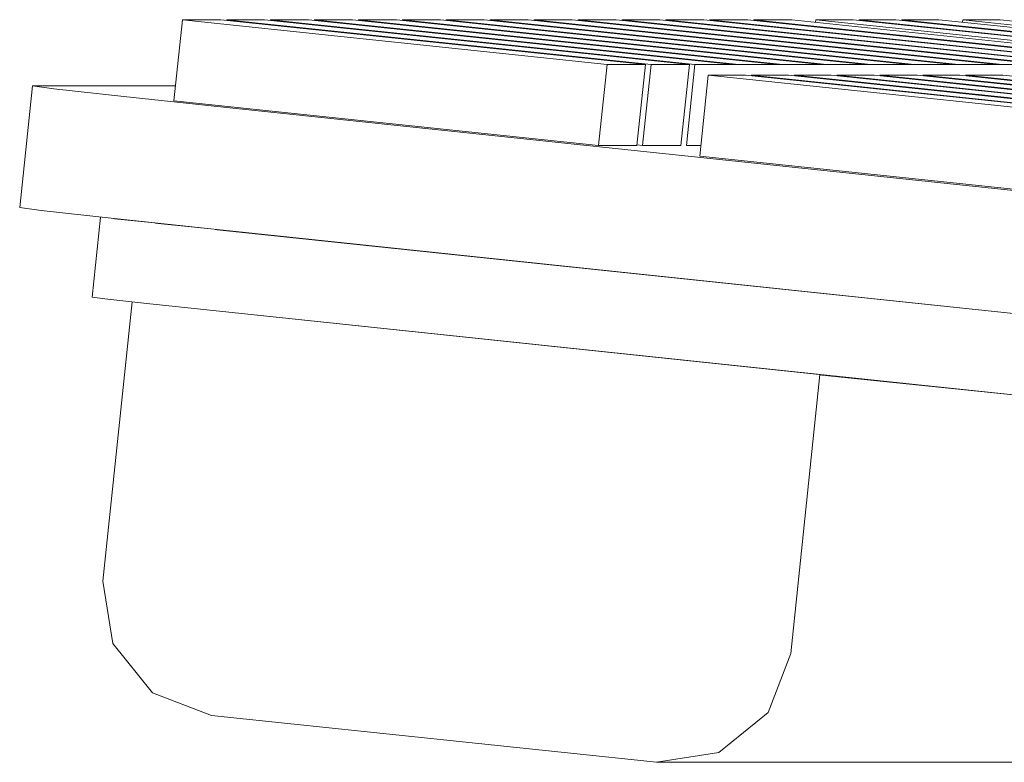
# Model space of a CAD drawing. Header units: millimetres. Extents: x -30280 to 309309, y -17460 to 4378.
# Tile 393 of 656: x 126072 to 126096, y -10686 to -10668. Entities that reach past the tile are written whole.
import ezdxf

# ---------------------------------------------------------------- set-up
doc = ezdxf.new("R2010")
doc.units = ezdxf.units.MM
doc.header["$MEASUREMENT"] = 0
doc.linetypes.add('Wipeout_Contour', pattern=[1000, 0, -1000])
doc.layers.add('P1_PLANTA PRIMERA_3_Nuevo_09_EI_Mobiliari general', color=7, linetype='Continuous')
doc.layers.add('P1_PLANTA PRIMERA_3_Nuevo_09_EI_Mobiliari general_Pluma_Nº__1', color=7, linetype='Continuous', lineweight=5)

msp = doc.modelspace()

# ---------------------------------------------------------------- linework, layer by layer
at = {"layer": 'P1_PLANTA PRIMERA_3_Nuevo_09_EI_Mobiliari general_Pluma_Nº__1', "color": 7, "linetype": 'Continuous', "lineweight": 5}
for p, q in [((126096.679, -10668.635), (126086.256, -10667.538)), ((126087.334, -10667.538), (126086.394, -10667.538)), ((126086.394, -10667.538), (126096.818, -10668.635)), ((126097.758, -10668.635), (126087.334, -10667.538)), ((126088.412, -10667.538), (126087.472, -10667.538)), ((126087.472, -10667.538), (126097.896, -10668.635)), ((126098.836, -10668.635), (126088.412, -10667.538)), ((126089.49, -10667.538), (126088.55, -10667.538)), ((126088.55, -10667.538), (126098.974, -10668.635)), ((126099.914, -10668.635), (126089.49, -10667.538)), ((126090.569, -10667.538), (126089.628, -10667.538)), ((126089.628, -10667.538), (126100.052, -10668.635)), ((126100.992, -10668.635), (126090.569, -10667.538)), ((126091.15, -10667.599), (126091.157, -10667.538)), ((126092.072, -10667.538), (126091.157, -10667.538)), ((126091.157, -10667.538), (126101.58, -10668.635)), ((126102.495, -10668.635), (126092.072, -10667.538)), ((126093.124, -10667.538), (126092.21, -10667.538)), ((126092.21, -10667.538), (126102.634, -10668.635)), ((126103.548, -10668.635), (126093.124, -10667.538)), ((126094.177, -10667.538), (126093.263, -10667.538)), ((126093.263, -10667.538), (126103.686, -10668.635)), ((126104.601, -10668.635), (126094.177, -10667.538)), ((126094.759, -10667.599), (126094.766, -10667.538)), ((126095.681, -10667.538), (126094.766, -10667.538)), ((126094.766, -10667.538), (126105.189, -10668.635)), ((126106.104, -10668.635), (126095.681, -10667.538)), ((126087.114, -10668.635), (126088.054, -10668.635)), ((126088.193, -10668.635), (126089.132, -10668.635)), ((126088.193, -10668.635), (126089.132, -10668.635)), ((126089.132, -10668.635), (126090.211, -10668.635)), ((126089.271, -10668.635), (126089.271, -10668.635)), ((126089.271, -10668.635), (126090.211, -10668.635)), ((126090.211, -10668.635), (126091.289, -10668.635)), ((126090.349, -10668.635), (126090.349, -10668.635)), ((126090.349, -10668.635), (126091.289, -10668.635)), ((126091.289, -10668.635), (126092.367, -10668.635)), ((126091.427, -10668.635), (126091.427, -10668.635)), ((126091.427, -10668.635), (126092.367, -10668.635)), ((126092.367, -10668.635), (126093.445, -10668.635)), ((126092.505, -10668.635), (126092.505, -10668.635)), ((126092.505, -10668.635), (126093.445, -10668.635)), ((126093.445, -10668.635), (126094.523, -10668.635)), ((126093.583, -10668.635), (126093.583, -10668.635)), ((126093.583, -10668.635), (126094.523, -10668.635)), ((126094.523, -10668.635), (126095.601, -10668.635)), ((126094.661, -10668.635), (126094.661, -10668.635)), ((126094.661, -10668.635), (126095.601, -10668.635)), ((126095.601, -10668.635), (126096.679, -10668.635)), ((126095.74, -10668.635), (126095.74, -10668.635)), ((126095.74, -10668.635), (126096.679, -10668.635))]:
    msp.add_line(p, q, dxfattribs=at)

# ---------------------------------------------------------------- wipeouts: each hides what was drawn before it
at = {"color": 254, "linetype": 'Wipeout_Contour', "lineweight": 0, "ltscale": 506211.756678}
msp.add_wipeout([(126091.26, -10676.241), (126090.542, -10683.081), (126111.778, -10683.081), (126112.263, -10678.452)], dxfattribs=at).dxf.layer = 'P1_PLANTA PRIMERA_3_Nuevo_09_EI_Mobiliari general'

# ---------------------------------------------------------------- next in the draw order: wipeouts: each hides what was drawn before it
at = {"color": 254, "linetype": 'Wipeout_Contour', "lineweight": 0, "ltscale": 506210.64605}
msp.add_wipeout([(126090.542, -10683.081), (126089.986, -10684.531), (126111.222, -10684.531), (126111.778, -10683.081)], dxfattribs=at).dxf.layer = 'P1_PLANTA PRIMERA_3_Nuevo_09_EI_Mobiliari general'

# ---------------------------------------------------------------- next in the draw order: wipeouts: each hides what was drawn before it
at = {"color": 254, "linetype": 'Wipeout_Contour', "lineweight": 0, "ltscale": 506207.54712}
msp.add_wipeout([(126089.986, -10684.531), (126088.781, -10685.509), (126110.017, -10685.509), (126111.222, -10684.531)], dxfattribs=at).dxf.layer = 'P1_PLANTA PRIMERA_3_Nuevo_09_EI_Mobiliari general'

# ---------------------------------------------------------------- next in the draw order: wipeouts: each hides what was drawn before it
at = {"color": 254, "linetype": 'Wipeout_Contour', "lineweight": 0, "ltscale": 506202.29983}
msp.add_wipeout([(126087.25, -10685.751), (126108.485, -10685.751), (126110.017, -10685.509), (126088.781, -10685.509)], dxfattribs=at).dxf.layer = 'P1_PLANTA PRIMERA_3_Nuevo_09_EI_Mobiliari general'

# ---------------------------------------------------------------- next in the draw order: wipeouts: each hides what was drawn before it
at = {"color": 254, "linetype": 'Wipeout_Contour', "lineweight": 0, "ltscale": 1391866.43684806}
msp.add_wipeout([(126073.661, -10681.304), (126073.903, -10682.838), (126074.879, -10684.045), (126076.327, -10684.602), (126087.25, -10685.751), (126088.781, -10685.509), (126089.986, -10684.531), (126090.542, -10683.081), (126091.26, -10676.241), (126076.209, -10674.656), (126074.742, -10674.5)], dxfattribs=at).dxf.layer = 'P1_PLANTA PRIMERA_3_Nuevo_09_EI_Mobiliari general'

# ---------------------------------------------------------------- next in the draw order: linework, layer by layer
at = {"layer": 'P1_PLANTA PRIMERA_3_Nuevo_09_EI_Mobiliari general_Pluma_Nº__1', "color": 7, "linetype": 'Continuous', "lineweight": 5}
for p, q in [((126073.904, -10682.838), (126073.661, -10681.305)), ((126074.879, -10684.045), (126073.904, -10682.838)), ((126087.25, -10685.752), (126108.486, -10685.752))]:
    msp.add_line(p, q, dxfattribs=at)

# ---------------------------------------------------------------- next in the draw order: wipeouts: each hides what was drawn before it
at = {"color": 254, "linetype": 'Wipeout_Contour', "lineweight": 0, "ltscale": 506101.326063}
msp.add_wipeout([(126073.712, -10674.385), (126074.742, -10674.5), (126074.949, -10672.522), (126073.919, -10672.412)], dxfattribs=at).dxf.layer = 'P1_PLANTA PRIMERA_3_Nuevo_09_EI_Mobiliari general'

# ---------------------------------------------------------------- next in the draw order: wipeouts: each hides what was drawn before it
at = {"color": 254, "linetype": 'Wipeout_Contour', "lineweight": 0, "ltscale": 506095.771761}
msp.add_wipeout([(126072.146, -10672.215), (126073.862, -10672.406), (126074.175, -10669.422), (126072.459, -10669.231)], dxfattribs=at).dxf.layer = 'P1_PLANTA PRIMERA_3_Nuevo_09_EI_Mobiliari general'
at = {"color": 254, "linetype": 'Wipeout_Contour', "lineweight": 0, "ltscale": 506106.347855}
msp.add_wipeout([(126074.949, -10672.522), (126074.742, -10674.5), (126076.209, -10674.656), (126076.417, -10672.679)], dxfattribs=at).dxf.layer = 'P1_PLANTA PRIMERA_3_Nuevo_09_EI_Mobiliari general'

# ---------------------------------------------------------------- next in the draw order: wipeouts: each hides what was drawn before it
at = {"color": 254, "linetype": 'Wipeout_Contour', "lineweight": 0, "ltscale": 506316.940324}
msp.add_wipeout([(126076.417, -10672.679), (126076.209, -10674.656), (126179.481, -10685.527), (126179.689, -10683.55)], dxfattribs=at).dxf.layer = 'P1_PLANTA PRIMERA_3_Nuevo_09_EI_Mobiliari general'

# ---------------------------------------------------------------- next in the draw order: linework, layer by layer
at = {"layer": 'P1_PLANTA PRIMERA_3_Nuevo_09_EI_Mobiliari general_Pluma_Nº__1', "color": 7, "linetype": 'Continuous', "lineweight": 5}
for p, q in [((126076.327, -10684.602), (126074.879, -10684.045)), ((126087.25, -10685.752), (126076.327, -10684.602)), ((126089.987, -10684.531), (126088.781, -10685.508)), ((126088.781, -10685.508), (126087.25, -10685.752))]:
    msp.add_line(p, q, dxfattribs=at)

# ---------------------------------------------------------------- next in the draw order: wipeouts: each hides what was drawn before it
at = {"color": 254, "linetype": 'Wipeout_Contour', "lineweight": 0, "ltscale": 506104.141582}
msp.add_wipeout([(126073.862, -10672.406), (126076.307, -10672.667), (126076.62, -10669.684), (126074.175, -10669.422)], dxfattribs=at).dxf.layer = 'P1_PLANTA PRIMERA_3_Nuevo_09_EI_Mobiliari general'

# ---------------------------------------------------------------- next in the draw order: wipeouts: each hides what was drawn before it
at = {"color": 254, "linetype": 'Wipeout_Contour', "lineweight": 0, "ltscale": 506316.700996}
msp.add_wipeout([(126076.307, -10672.667), (126179.579, -10683.538), (126179.892, -10680.555), (126076.62, -10669.684)], dxfattribs=at).dxf.layer = 'P1_PLANTA PRIMERA_3_Nuevo_09_EI_Mobiliari general'

# ---------------------------------------------------------------- next in the draw order: linework, layer by layer
at = {"layer": 'P1_PLANTA PRIMERA_3_Nuevo_09_EI_Mobiliari general_Pluma_Nº__1', "color": 7, "linetype": 'Continuous', "lineweight": 5}
msp.add_line((126090.542, -10683.082), (126089.987, -10684.531), dxfattribs=at)

# ---------------------------------------------------------------- next in the draw order: wipeouts: each hides what was drawn before it
at = {"color": 254, "linetype": 'Wipeout_Contour', "lineweight": 0, "ltscale": 4684362.184329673}
msp.add_wipeout([(126071.932, -10669.161), (126074.175, -10669.422), (126076.62, -10669.684), (126179.892, -10680.555), (126182.412, -10680.816), (126184.33, -10681.007), (126208.36, -10681.077), (126206.117, -10680.816), (126203.672, -10680.555), (126202.481, -10680.555), (126201.428, -10680.555), (126199.322, -10680.555), (126197.819, -10680.555), (126196.766, -10680.555), (126195.713, -10680.555), (126193.686, -10680.555), (126192.384, -10680.555), (126190.807, -10680.555), (126184.49, -10680.555), (126182.913, -10680.555), (126181.746, -10680.555), (126180.169, -10680.555), (126161.792, -10678.62), (126160.472, -10678.359), (126159.309, -10678.359), (126143.421, -10676.687), (126140.939, -10676.425), (126125.051, -10674.753), (126123.976, -10674.491), (126122.568, -10674.491), (126106.68, -10672.819), (126105.251, -10672.558), (126104.198, -10672.558), (126088.31, -10670.885), (126086.906, -10670.624), (126085.827, -10670.624), (126075.404, -10669.527)], dxfattribs=at).dxf.layer = 'P1_PLANTA PRIMERA_3_Nuevo_09_EI_Mobiliari general'

# ---------------------------------------------------------------- next in the draw order: linework, layer by layer
at = {"layer": 'P1_PLANTA PRIMERA_3_Nuevo_09_EI_Mobiliari general_Pluma_Nº__1', "color": 7, "linetype": 'Continuous', "lineweight": 5}
for p, q in [((126086.767, -10670.624), (126086.976, -10668.635)), ((126086.905, -10670.624), (126087.114, -10668.635)), ((126087.846, -10670.624), (126088.054, -10668.635)), ((126071.619, -10672.144), (126071.932, -10669.161)), ((126071.932, -10669.161), (126072.459, -10669.231)), ((126072.459, -10669.231), (126074.175, -10669.422)), ((126086.769, -10670.609), (126086.906, -10670.624)), ((126086.906, -10670.624), (126087.846, -10670.624)), ((126071.619, -10672.145), (126072.146, -10672.215)), ((126072.146, -10672.215), (126073.862, -10672.406)), ((126073.396, -10674.343), (126073.602, -10672.377)), ((126073.862, -10672.406), (126076.308, -10672.667)), ((126073.396, -10674.343), (126073.712, -10674.385)), ((126073.661, -10681.305), (126074.379, -10674.459)), ((126073.712, -10674.385), (126074.742, -10674.5)), ((126074.742, -10674.5), (126076.209, -10674.656)), ((126076.209, -10674.656), (126179.481, -10685.527)), ((126091.26, -10676.241), (126090.542, -10683.082))]:
    msp.add_line(p, q, dxfattribs=at)

# ---------------------------------------------------------------- next in the draw order: wipeouts: each hides what was drawn before it
at = {"color": 254, "linetype": 'Wipeout_Contour', "lineweight": 0, "ltscale": 506125.316254}
msp.add_wipeout([(126075.404, -10669.527), (126085.827, -10670.624), (126086.036, -10668.635), (126075.612, -10667.538)], dxfattribs=at).dxf.layer = 'P1_PLANTA PRIMERA_3_Nuevo_09_EI_Mobiliari general'
at = {"color": 254, "linetype": 'Wipeout_Contour', "lineweight": 0, "ltscale": 506188.202224}
msp.add_wipeout([(126088.31, -10670.885), (126104.198, -10672.558), (126104.407, -10670.569), (126088.519, -10668.896)], dxfattribs=at).dxf.layer = 'P1_PLANTA PRIMERA_3_Nuevo_09_EI_Mobiliari general'

# ---------------------------------------------------------------- next in the draw order: linework, layer by layer
at = {"layer": 'P1_PLANTA PRIMERA_3_Nuevo_09_EI_Mobiliari general_Pluma_Nº__1', "color": 7, "linetype": 'Continuous', "lineweight": 5}
for p, q in [((126075.404, -10669.527), (126075.613, -10667.538)), ((126076.552, -10667.538), (126075.612, -10667.538)), ((126075.612, -10667.538), (126086.036, -10668.635)), ((126086.976, -10668.635), (126076.552, -10667.538)), ((126077.631, -10667.538), (126076.691, -10667.538)), ((126076.691, -10667.538), (126087.114, -10668.635)), ((126088.054, -10668.635), (126077.631, -10667.538)), ((126078.709, -10667.538), (126077.769, -10667.538)), ((126077.769, -10667.538), (126088.193, -10668.635)), ((126089.132, -10668.635), (126078.709, -10667.538)), ((126079.787, -10667.538), (126078.847, -10667.538)), ((126078.847, -10667.538), (126089.271, -10668.635)), ((126090.211, -10668.635), (126079.787, -10667.538)), ((126080.865, -10667.538), (126079.925, -10667.538)), ((126079.925, -10667.538), (126090.349, -10668.635)), ((126091.289, -10668.635), (126080.865, -10667.538)), ((126081.943, -10667.538), (126081.003, -10667.538)), ((126081.003, -10667.538), (126091.427, -10668.635)), ((126092.367, -10668.635), (126081.943, -10667.538)), ((126083.021, -10667.538), (126082.081, -10667.538)), ((126082.081, -10667.538), (126092.505, -10668.635)), ((126093.445, -10668.635), (126083.021, -10667.538)), ((126084.099, -10667.538), (126083.16, -10667.538)), ((126083.16, -10667.538), (126093.583, -10668.635)), ((126094.523, -10668.635), (126084.099, -10667.538)), ((126085.178, -10667.538), (126084.238, -10667.538)), ((126084.238, -10667.538), (126094.661, -10668.635)), ((126095.601, -10668.635), (126085.178, -10667.538)), ((126086.256, -10667.538), (126085.316, -10667.538)), ((126085.316, -10667.538), (126095.74, -10668.635)), ((126085.828, -10670.624), (126086.036, -10668.635)), ((126086.036, -10668.635), (126086.976, -10668.635)), ((126087.984, -10670.624), (126088.193, -10668.635)), ((126088.31, -10670.885), (126088.519, -10668.896)), ((126089.434, -10668.896), (126088.519, -10668.896)), ((126088.519, -10668.896), (126104.407, -10670.569)), ((126105.321, -10670.569), (126089.434, -10668.896)), ((126090.486, -10668.896), (126089.572, -10668.896)), ((126089.572, -10668.896), (126105.459, -10670.569)), ((126106.374, -10670.569), (126090.486, -10668.896)), ((126091.539, -10668.896), (126090.624, -10668.896)), ((126090.624, -10668.896), (126106.513, -10670.569)), ((126107.427, -10670.569), (126091.539, -10668.896)), ((126092.592, -10668.896), (126091.677, -10668.896)), ((126091.677, -10668.896), (126107.565, -10670.569)), ((126108.48, -10670.569), (126092.592, -10668.896)), ((126093.645, -10668.896), (126092.73, -10668.896)), ((126092.73, -10668.896), (126108.618, -10670.569)), ((126109.533, -10670.569), (126093.645, -10668.896)), ((126094.697, -10668.896), (126093.783, -10668.896)), ((126093.783, -10668.896), (126109.671, -10670.569)), ((126110.586, -10670.569), (126094.697, -10668.896)), ((126095.75, -10668.896), (126094.836, -10668.896)), ((126094.836, -10668.896), (126110.724, -10670.569)), ((126111.638, -10670.569), (126095.75, -10668.896)), ((126075.442, -10669.161), (126071.932, -10669.161)), ((126074.175, -10669.422), (126076.621, -10669.684)), ((126075.404, -10669.527), (126085.828, -10670.624)), ((126076.621, -10669.684), (126179.892, -10680.555)), ((126085.827, -10670.624), (126086.767, -10670.624)), ((126087.984, -10670.624), (126088.337, -10670.624)), ((126088.337, -10670.624), (126087.984, -10670.624)), ((126088.31, -10670.885), (126104.198, -10672.558)), ((126076.308, -10672.667), (126179.579, -10683.538))]:
    msp.add_line(p, q, dxfattribs=at)

doc.saveas('drawing.dxf')
